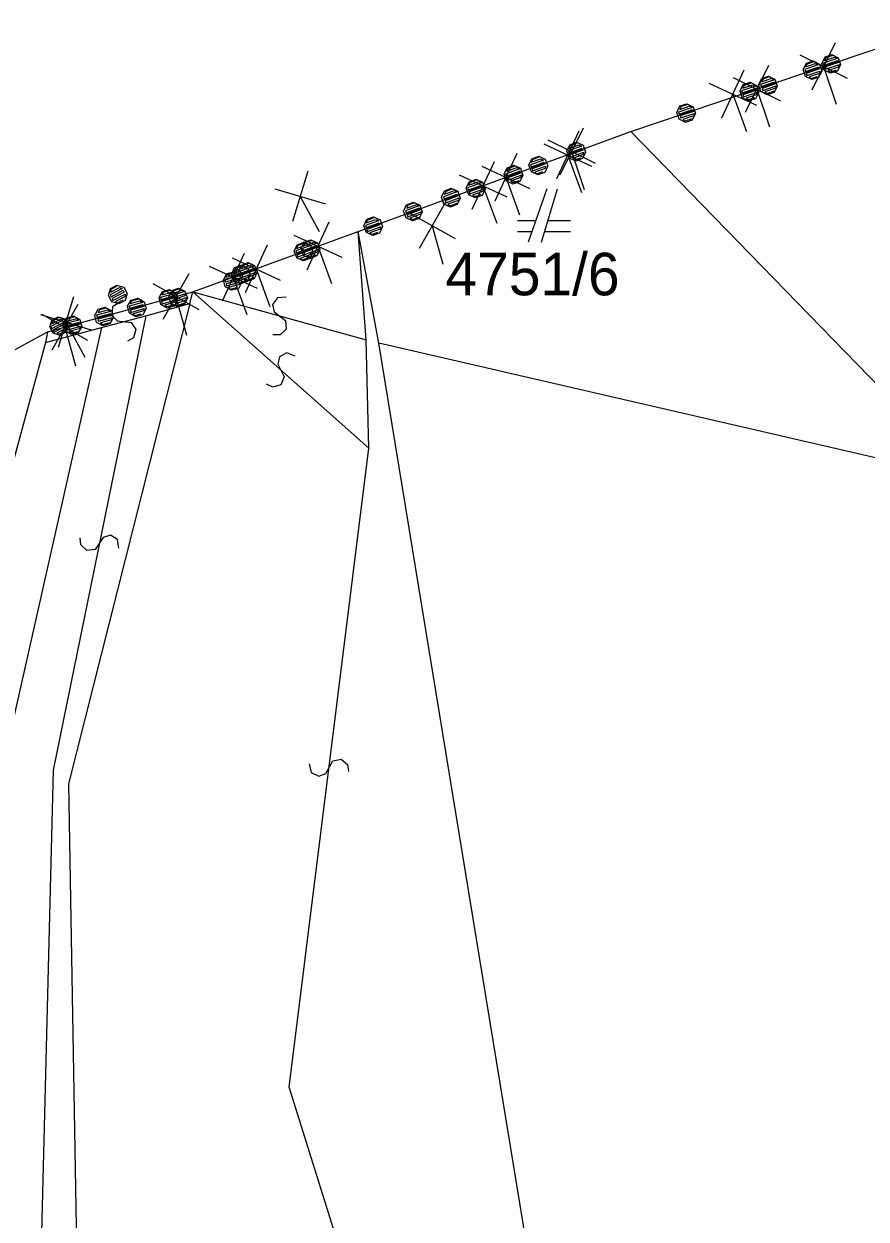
# Model space of a CAD drawing. Extents: x -266179 to -264727, y -1243225 to -1241702.
# Drawn here: x -265560.97 to -265529.31, y -1241755.71 to -1241710.75 of the extents above; entities that cross this region are included whole.
import ezdxf

# ---------------------------------------------------------------- set-up
doc = ezdxf.new("R2010")
doc.units = 0
for name, color, linetype in [('Vrstva 1', 7, 'Continuous'), ('Vrstva 19', 7, 'Continuous'), ('Vrstva 2', 7, 'Continuous'), ('Vrstva 21', 7, 'Continuous')]:
    doc.layers.add(name, color=color, linetype=linetype)

msp = doc.modelspace()

# ---------------------------------------------------------------- linework, layer by layer
at = {"layer": 'Vrstva 1'}
for p, q in [((-265538.16, -1241714.8), (-265526.18, -1241710.75)), ((-265548.41, -1241718.56), (-265538.16, -1241714.8)), ((-265538.16, -1241714.8), (-265525.44, -1241727.89)), ((-265541.32, -1241716.96), (-265542.02, -1241718.96)), ((-265541.52, -1241718.96), (-265540.92, -1241716.96)), ((-265541.74, -1241718.16), (-265542.42, -1241718.16)), ((-265540.42, -1241718.16), (-265541.28, -1241718.16)), ((-265554.62, -1241720.83), (-265548.41, -1241718.56)), ((-265547.63, -1241722.76), (-265548.41, -1241718.56)), ((-265542.42, -1241718.56), (-265541.88, -1241718.56)), ((-265541.4, -1241718.56), (-265540.42, -1241718.56)), ((-265560.08, -1241722.34), (-265554.62, -1241720.83)), ((-265563.8, -1241724.34), (-265560.08, -1241722.34)), ((-265525.44, -1241727.89), (-265547.63, -1241722.76)), ((-265540.94, -1241763.62), (-265547.63, -1241722.76))]:
    msp.add_line(p, q, dxfattribs=at)
at = {"layer": 'Vrstva 19'}
for p, q in [((-265538.16, -1241714.8), (-265526.18, -1241710.75)), ((-265548.41, -1241718.56), (-265538.16, -1241714.8)), ((-265554.62, -1241720.83), (-265548.41, -1241718.56)), ((-265560.08, -1241722.34), (-265554.62, -1241720.83)), ((-265563.8, -1241724.34), (-265560.08, -1241722.34))]:
    msp.add_line(p, q, dxfattribs=at)
for points in [[(-265530.602, -1241711.907), (-265530.361, -1241712.026), (-265530.275, -1241712.282), (-265530.394, -1241712.523), (-265530.65, -1241712.609), (-265530.891, -1241712.49), (-265530.977, -1241712.235), (-265530.858, -1241711.994), (-265530.602, -1241711.907), (-265530.599, -1241711.948), (-265530.826, -1241712.025), (-265530.876, -1241712.127), (-265530.498, -1241711.998), (-265530.396, -1241712.049), (-265530.927, -1241712.228), (-265530.901, -1241712.304), (-265530.371, -1241712.124), (-265530.345, -1241712.2), (-265530.875, -1241712.38), (-265530.85, -1241712.455), (-265530.319, -1241712.276), (-265530.369, -1241712.377), (-265530.748, -1241712.506), (-265530.647, -1241712.556), (-265530.42, -1241712.479)], [(-265531.3, -1241712.143), (-265531.059, -1241712.262), (-265530.972, -1241712.518), (-265531.091, -1241712.759), (-265531.347, -1241712.845), (-265531.588, -1241712.726), (-265531.675, -1241712.47), (-265531.555, -1241712.229), (-265531.3, -1241712.143), (-265531.325, -1241712.194), (-265531.552, -1241712.271), (-265531.583, -1241712.366), (-265531.223, -1241712.244), (-265531.122, -1241712.294), (-265531.614, -1241712.461), (-265531.589, -1241712.536), (-265531.096, -1241712.37), (-265531.071, -1241712.446), (-265531.563, -1241712.612), (-265531.547, -1241712.691), (-265531.054, -1241712.525), (-265531.067, -1241712.613), (-265531.455, -1241712.744), (-265531.382, -1241712.804), (-265531.155, -1241712.727)], [(-265533.677, -1241712.947), (-265533.437, -1241713.066), (-265533.35, -1241713.322), (-265533.469, -1241713.563), (-265533.725, -1241713.649), (-265533.966, -1241713.53), (-265534.052, -1241713.274), (-265533.933, -1241713.033), (-265533.677, -1241712.947), (-265533.674, -1241712.988), (-265533.901, -1241713.065), (-265533.952, -1241713.166), (-265533.573, -1241713.038), (-265533.471, -1241713.088), (-265534.002, -1241713.268), (-265533.976, -1241713.343), (-265533.446, -1241713.164), (-265533.42, -1241713.24), (-265533.951, -1241713.419), (-265533.925, -1241713.495), (-265533.394, -1241713.316), (-265533.445, -1241713.417), (-265533.823, -1241713.545), (-265533.722, -1241713.595), (-265533.495, -1241713.518)], [(-265532.98, -1241712.711), (-265532.739, -1241712.83), (-265532.653, -1241713.086), (-265532.772, -1241713.327), (-265533.028, -1241713.413), (-265533.269, -1241713.294), (-265533.355, -1241713.038), (-265533.236, -1241712.798), (-265532.98, -1241712.711), (-265532.958, -1241712.746), (-265533.185, -1241712.823), (-265533.235, -1241712.924), (-265532.856, -1241712.796), (-265532.774, -1241712.853), (-265533.286, -1241713.025), (-265533.26, -1241713.101), (-265532.758, -1241712.931), (-265532.723, -1241713.004), (-265533.225, -1241713.174), (-265533.199, -1241713.25), (-265532.697, -1241713.08), (-265532.719, -1241713.172), (-265533.126, -1241713.309), (-265533.034, -1241713.363), (-265532.769, -1241713.273)], [(-265536.055, -1241713.751), (-265535.814, -1241713.87), (-265535.728, -1241714.126), (-265535.847, -1241714.366), (-265536.103, -1241714.453), (-265536.344, -1241714.334), (-265536.43, -1241714.078), (-265536.311, -1241713.837), (-265536.055, -1241713.751), (-265536.033, -1241713.785), (-265536.26, -1241713.862), (-265536.31, -1241713.964), (-265535.932, -1241713.836), (-265535.849, -1241713.892), (-265536.361, -1241714.065), (-265536.335, -1241714.141), (-265535.833, -1241713.971), (-265535.798, -1241714.044), (-265536.3, -1241714.213), (-265536.274, -1241714.289), (-265535.772, -1241714.119), (-265535.794, -1241714.211), (-265536.201, -1241714.349), (-265536.109, -1241714.402), (-265535.844, -1241714.313)], [(-265540.195, -1241715.205), (-265539.951, -1241715.317), (-265539.858, -1241715.571), (-265539.971, -1241715.815), (-265540.225, -1241715.908), (-265540.468, -1241715.795), (-265540.562, -1241715.542), (-265540.449, -1241715.298), (-265540.195, -1241715.205), (-265540.219, -1241715.256), (-265540.444, -1241715.339), (-265540.473, -1241715.434), (-265540.116, -1241715.303), (-265540.014, -1241715.351), (-265540.502, -1241715.53), (-265540.474, -1241715.605), (-265539.986, -1241715.426), (-265539.959, -1241715.501), (-265540.447, -1241715.68), (-265540.428, -1241715.759), (-265539.94, -1241715.58), (-265539.95, -1241715.669), (-265540.335, -1241715.81), (-265540.261, -1241715.868), (-265540.035, -1241715.785)], [(-265542.551, -1241716.07), (-265542.308, -1241716.183), (-265542.214, -1241716.436), (-265542.327, -1241716.68), (-265542.581, -1241716.773), (-265542.825, -1241716.66), (-265542.918, -1241716.407), (-265542.805, -1241716.163), (-265542.551, -1241716.07), (-265542.547, -1241716.111), (-265542.772, -1241716.194), (-265542.82, -1241716.296), (-265542.444, -1241716.158), (-265542.342, -1241716.206), (-265542.867, -1241716.399), (-265542.84, -1241716.474), (-265542.314, -1241716.281), (-265542.286, -1241716.356), (-265542.812, -1241716.549), (-265542.785, -1241716.624), (-265542.259, -1241716.431), (-265542.306, -1241716.534), (-265542.682, -1241716.672), (-265542.579, -1241716.719), (-265542.354, -1241716.637)], [(-265541.62, -1241715.727), (-265541.376, -1241715.84), (-265541.283, -1241716.094), (-265541.396, -1241716.337), (-265541.65, -1241716.431), (-265541.894, -1241716.318), (-265541.987, -1241716.064), (-265541.874, -1241715.82), (-265541.62, -1241715.727), (-265541.644, -1241715.779), (-265541.869, -1241715.861), (-265541.898, -1241715.957), (-265541.541, -1241715.826), (-265541.439, -1241715.874), (-265541.927, -1241716.053), (-265541.899, -1241716.128), (-265541.411, -1241715.949), (-265541.384, -1241716.024), (-265541.872, -1241716.203), (-265541.853, -1241716.282), (-265541.365, -1241716.102), (-265541.375, -1241716.191), (-265541.76, -1241716.333), (-265541.686, -1241716.391), (-265541.46, -1241716.308)], [(-265543.976, -1241716.593), (-265543.733, -1241716.706), (-265543.639, -1241716.959), (-265543.752, -1241717.203), (-265544.006, -1241717.296), (-265544.25, -1241717.183), (-265544.343, -1241716.93), (-265544.23, -1241716.686), (-265543.976, -1241716.593), (-265543.972, -1241716.634), (-265544.197, -1241716.716), (-265544.245, -1241716.819), (-265543.869, -1241716.681), (-265543.767, -1241716.729), (-265544.292, -1241716.922), (-265544.265, -1241716.997), (-265543.739, -1241716.804), (-265543.712, -1241716.879), (-265544.237, -1241717.072), (-265544.21, -1241717.147), (-265543.684, -1241716.954), (-265543.731, -1241717.057), (-265544.107, -1241717.195), (-265544.004, -1241717.242), (-265543.779, -1241717.159)], [(-265544.907, -1241716.935), (-265544.664, -1241717.048), (-265544.571, -1241717.302), (-265544.683, -1241717.546), (-265544.937, -1241717.639), (-265545.181, -1241717.526), (-265545.274, -1241717.272), (-265545.161, -1241717.028), (-265544.907, -1241716.935), (-265544.884, -1241716.969), (-265545.11, -1241717.052), (-265545.157, -1241717.155), (-265544.782, -1241717.017), (-265544.698, -1241717.071), (-265545.205, -1241717.258), (-265545.177, -1241717.333), (-265544.68, -1241717.15), (-265544.643, -1241717.222), (-265545.14, -1241717.404), (-265545.112, -1241717.479), (-265544.615, -1241717.297), (-265544.634, -1241717.389), (-265545.038, -1241717.537), (-265544.945, -1241717.588), (-265544.682, -1241717.492)], [(-265546.333, -1241717.458), (-265546.089, -1241717.571), (-265545.996, -1241717.824), (-265546.108, -1241718.068), (-265546.362, -1241718.161), (-265546.606, -1241718.049), (-265546.699, -1241717.795), (-265546.586, -1241717.551), (-265546.333, -1241717.458), (-265546.309, -1241717.492), (-265546.535, -1241717.575), (-265546.582, -1241717.678), (-265546.207, -1241717.54), (-265546.123, -1241717.594), (-265546.63, -1241717.78), (-265546.602, -1241717.855), (-265546.105, -1241717.673), (-265546.068, -1241717.744), (-265546.565, -1241717.927), (-265546.538, -1241718.002), (-265546.04, -1241717.819), (-265546.059, -1241717.912), (-265546.463, -1241718.06), (-265546.37, -1241718.111), (-265546.107, -1241718.014)], [(-265547.826, -1241718.007), (-265547.582, -1241718.12), (-265547.49, -1241718.374), (-265547.603, -1241718.618), (-265547.857, -1241718.71), (-265548.1, -1241718.597), (-265548.193, -1241718.343), (-265548.08, -1241718.1), (-265547.826, -1241718.007), (-265547.85, -1241718.058), (-265548.075, -1241718.141), (-265548.104, -1241718.236), (-265547.747, -1241718.106), (-265547.645, -1241718.154), (-265548.133, -1241718.332), (-265548.106, -1241718.407), (-265547.617, -1241718.229), (-265547.59, -1241718.304), (-265548.078, -1241718.482), (-265548.06, -1241718.561), (-265547.572, -1241718.383), (-265547.582, -1241718.472), (-265547.967, -1241718.612), (-265547.893, -1241718.67), (-265547.667, -1241718.588)], [(-265550.445, -1241718.964), (-265550.201, -1241719.078), (-265550.109, -1241719.331), (-265550.222, -1241719.575), (-265550.475, -1241719.668), (-265550.719, -1241719.554), (-265550.812, -1241719.301), (-265550.698, -1241719.057), (-265550.445, -1241718.964), (-265550.469, -1241719.016), (-265550.694, -1241719.098), (-265550.723, -1241719.194), (-265550.366, -1241719.063), (-265550.263, -1241719.111), (-265550.752, -1241719.289), (-265550.724, -1241719.365), (-265550.236, -1241719.186), (-265550.209, -1241719.261), (-265550.697, -1241719.44), (-265550.679, -1241719.518), (-265550.191, -1241719.34), (-265550.201, -1241719.429), (-265550.586, -1241719.569), (-265550.511, -1241719.627), (-265550.286, -1241719.545)], [(-265550.184, -1241718.868), (-265549.94, -1241718.981), (-265549.848, -1241719.235), (-265549.961, -1241719.478), (-265550.215, -1241719.571), (-265550.458, -1241719.458), (-265550.551, -1241719.204), (-265550.438, -1241718.96), (-265550.184, -1241718.868), (-265550.18, -1241718.909), (-265550.405, -1241718.991), (-265550.453, -1241719.094), (-265550.077, -1241718.957), (-265549.974, -1241719.004), (-265550.5, -1241719.196), (-265550.473, -1241719.271), (-265549.947, -1241719.079), (-265549.92, -1241719.155), (-265550.446, -1241719.347), (-265550.418, -1241719.422), (-265549.892, -1241719.23), (-265549.94, -1241719.332), (-265550.316, -1241719.469), (-265550.213, -1241719.517), (-265549.988, -1241719.435)], [(-265552.542, -1241719.728), (-265552.298, -1241719.842), (-265552.206, -1241720.095), (-265552.319, -1241720.339), (-265552.572, -1241720.432), (-265552.816, -1241720.318), (-265552.909, -1241720.065), (-265552.795, -1241719.821), (-265552.542, -1241719.728), (-265552.519, -1241719.763), (-265552.744, -1241719.845), (-265552.792, -1241719.947), (-265552.416, -1241719.81), (-265552.332, -1241719.865), (-265552.839, -1241720.05), (-265552.812, -1241720.125), (-265552.314, -1241719.943), (-265552.277, -1241720.015), (-265552.775, -1241720.197), (-265552.748, -1241720.272), (-265552.25, -1241720.09), (-265552.269, -1241720.183), (-265552.673, -1241720.33), (-265552.58, -1241720.381), (-265552.317, -1241720.285)], [(-265553.081, -1241720.072), (-265552.848, -1241720.204), (-265552.776, -1241720.465), (-265552.908, -1241720.698), (-265553.168, -1241720.77), (-265553.402, -1241720.638), (-265553.474, -1241720.378), (-265553.342, -1241720.144), (-265553.081, -1241720.072), (-265553.109, -1241720.121), (-265553.341, -1241720.185), (-265553.377, -1241720.278), (-265553.011, -1241720.177), (-265552.912, -1241720.233), (-265553.414, -1241720.371), (-265553.392, -1241720.449), (-265552.891, -1241720.31), (-265552.87, -1241720.387), (-265553.371, -1241720.526), (-265553.359, -1241720.605), (-265552.858, -1241720.467), (-265552.875, -1241720.554), (-265553.27, -1241720.664), (-265553.201, -1241720.728), (-265552.97, -1241720.664)], [(-265552.803, -1241719.825), (-265552.559, -1241719.938), (-265552.466, -1241720.192), (-265552.58, -1241720.436), (-265552.833, -1241720.528), (-265553.077, -1241720.415), (-265553.17, -1241720.161), (-265553.056, -1241719.918), (-265552.803, -1241719.825), (-265552.798, -1241719.866), (-265553.024, -1241719.948), (-265553.071, -1241720.051), (-265552.696, -1241719.914), (-265552.593, -1241719.961), (-265553.119, -1241720.153), (-265553.092, -1241720.229), (-265552.566, -1241720.037), (-265552.538, -1241720.112), (-265553.064, -1241720.304), (-265553.037, -1241720.379), (-265552.511, -1241720.187), (-265552.558, -1241720.289), (-265552.934, -1241720.427), (-265552.832, -1241720.474), (-265552.606, -1241720.392)], [(-265557.477, -1241720.578), (-265557.22, -1241720.656), (-265557.092, -1241720.894), (-265557.17, -1241721.151), (-265557.408, -1241721.279), (-265557.665, -1241721.201), (-265557.793, -1241720.963), (-265557.715, -1241720.706), (-265557.477, -1241720.578), (-265557.494, -1241720.632), (-265557.705, -1241720.746), (-265557.72, -1241720.845), (-265557.385, -1241720.665), (-265557.277, -1241720.698), (-265557.735, -1241720.944), (-265557.697, -1241721.014), (-265557.239, -1241720.768), (-265557.201, -1241720.839), (-265557.659, -1241721.085), (-265557.63, -1241721.16), (-265557.172, -1241720.914), (-265557.17, -1241721.003), (-265557.531, -1241721.197), (-265557.449, -1241721.244), (-265557.237, -1241721.131)], [(-265556.681, -1241721.068), (-265556.448, -1241721.2), (-265556.376, -1241721.46), (-265556.508, -1241721.694), (-265556.768, -1241721.766), (-265557.002, -1241721.634), (-265557.074, -1241721.373), (-265556.942, -1241721.14), (-265556.681, -1241721.068), (-265556.709, -1241721.117), (-265556.941, -1241721.181), (-265556.977, -1241721.274), (-265556.611, -1241721.173), (-265556.512, -1241721.228), (-265557.013, -1241721.367), (-265556.992, -1241721.444), (-265556.491, -1241721.305), (-265556.47, -1241721.382), (-265556.971, -1241721.521), (-265556.959, -1241721.601), (-265556.458, -1241721.462), (-265556.475, -1241721.55), (-265556.87, -1241721.659), (-265556.801, -1241721.723), (-265556.569, -1241721.659)], [(-265555.5, -1241720.741), (-265555.267, -1241720.874), (-265555.195, -1241721.134), (-265555.327, -1241721.368), (-265555.587, -1241721.44), (-265555.821, -1241721.307), (-265555.893, -1241721.047), (-265555.761, -1241720.813), (-265555.5, -1241720.741), (-265555.499, -1241720.783), (-265555.731, -1241720.847), (-265555.787, -1241720.945), (-265555.401, -1241720.838), (-265555.303, -1241720.894), (-265555.842, -1241721.044), (-265555.821, -1241721.121), (-265555.281, -1241720.971), (-265555.26, -1241721.048), (-265555.8, -1241721.198), (-265555.778, -1241721.275), (-265555.239, -1241721.126), (-265555.294, -1241721.224), (-265555.68, -1241721.331), (-265555.581, -1241721.386), (-265555.35, -1241721.322)], [(-265555.16, -1241720.686), (-265554.917, -1241720.799), (-265554.824, -1241721.053), (-265554.937, -1241721.296), (-265555.191, -1241721.389), (-265555.435, -1241721.276), (-265555.527, -1241721.022), (-265555.414, -1241720.778), (-265555.16, -1241720.686), (-265555.137, -1241720.72), (-265555.363, -1241720.802), (-265555.41, -1241720.905), (-265555.035, -1241720.768), (-265554.951, -1241720.822), (-265555.458, -1241721.007), (-265555.431, -1241721.082), (-265554.933, -1241720.901), (-265554.896, -1241720.972), (-265555.394, -1241721.154), (-265555.366, -1241721.229), (-265554.869, -1241721.048), (-265554.888, -1241721.14), (-265555.292, -1241721.287), (-265555.199, -1241721.338), (-265554.936, -1241721.242)], [(-265557.92, -1241721.411), (-265557.686, -1241721.543), (-265557.614, -1241721.804), (-265557.746, -1241722.037), (-265558.006, -1241722.109), (-265558.24, -1241721.977), (-265558.312, -1241721.717), (-265558.18, -1241721.483), (-265557.92, -1241721.411), (-265557.899, -1241721.447), (-265558.131, -1241721.511), (-265558.186, -1241721.609), (-265557.801, -1241721.503), (-265557.722, -1241721.564), (-265558.242, -1241721.708), (-265558.221, -1241721.785), (-265557.71, -1241721.643), (-265557.679, -1241721.718), (-265558.19, -1241721.859), (-265558.168, -1241721.936), (-265557.658, -1241721.795), (-265557.684, -1241721.885), (-265558.099, -1241722), (-265558.01, -1241722.059), (-265557.74, -1241721.984)], [(-265559.688, -1241721.766), (-265559.431, -1241721.844), (-265559.303, -1241722.082), (-265559.381, -1241722.339), (-265559.619, -1241722.467), (-265559.876, -1241722.389), (-265560.004, -1241722.151), (-265559.926, -1241721.894), (-265559.688, -1241721.766), (-265559.678, -1241721.806), (-265559.89, -1241721.92), (-265559.922, -1241722.028), (-265559.57, -1241721.839), (-265559.462, -1241721.871), (-265559.955, -1241722.136), (-265559.917, -1241722.207), (-265559.424, -1241721.942), (-265559.386, -1241722.012), (-265559.879, -1241722.277), (-265559.841, -1241722.348), (-265559.348, -1241722.083), (-265559.381, -1241722.191), (-265559.733, -1241722.38), (-265559.625, -1241722.413), (-265559.413, -1241722.3)], [(-265559.1, -1241721.737), (-265558.867, -1241721.869), (-265558.795, -1241722.13), (-265558.927, -1241722.363), (-265559.187, -1241722.436), (-265559.421, -1241722.303), (-265559.493, -1241722.043), (-265559.361, -1241721.809), (-265559.1, -1241721.737), (-265559.099, -1241721.778), (-265559.331, -1241721.842), (-265559.386, -1241721.941), (-265559.001, -1241721.834), (-265558.902, -1241721.89), (-265559.442, -1241722.039), (-265559.421, -1241722.116), (-265558.881, -1241721.967), (-265558.86, -1241722.044), (-265559.4, -1241722.193), (-265559.378, -1241722.27), (-265558.838, -1241722.121), (-265558.894, -1241722.22), (-265559.28, -1241722.326), (-265559.181, -1241722.382), (-265558.95, -1241722.318)]]:
    msp.add_lwpolyline(points, dxfattribs=at)
at = {"layer": 'Vrstva 2'}
for p, q in [((-265548.11, -1241722.64), (-265548.41, -1241718.56)), ((-265554.74, -1241721.27), (-265554.62, -1241720.83)), ((-265554.62, -1241720.83), (-265548.11, -1241722.64)), ((-265554.62, -1241720.83), (-265548.01, -1241726.71)), ((-265554.74, -1241721.27), (-265559.29, -1241739.34)), ((-265556.39, -1241721.73), (-265554.74, -1241721.27)), ((-265556.39, -1241721.73), (-265559.87, -1241738.82)), ((-265558.06, -1241722.17), (-265556.39, -1241721.73)), ((-265558.06, -1241722.17), (-265561.83, -1241738.94)), ((-265560.16, -1241722.73), (-265558.06, -1241722.17)), ((-265560.08, -1241722.34), (-265560.16, -1241722.73)), ((-265560.16, -1241722.73), (-265564.1, -1241737.23)), ((-265548.01, -1241726.71), (-265548.11, -1241722.64)), ((-265551, -1241750.75), (-265548.01, -1241726.71)), ((-265559.87, -1241738.82), (-265560.67, -1241770.67)), ((-265559.29, -1241739.34), (-265558.98, -1241758.01)), ((-265543.76, -1241773.86), (-265551, -1241750.75))]:
    msp.add_line(p, q, dxfattribs=at)
for points in [[(-265551.116, -1241721.026), (-265551.444, -1241721.049), (-265551.63, -1241721.308), (-265551.562, -1241721.587), (-265551.134, -1241721.913), (-265551.118, -1241722.229), (-265551.345, -1241722.446), (-265551.614, -1241722.444)], [(-265557.368, -1241721.212), (-265557.64, -1241721.398), (-265557.67, -1241721.716), (-265557.47, -1241721.922), (-265556.936, -1241721.987), (-265556.763, -1241722.252), (-265556.848, -1241722.554), (-265557.082, -1241722.688)], [(-265550.779, -1241723.243), (-265551.084, -1241723.119), (-265551.365, -1241723.27), (-265551.427, -1241723.55), (-265551.186, -1241724.032), (-265551.311, -1241724.322), (-265551.61, -1241724.418), (-265551.851, -1241724.297)], [(-265557.405, -1241730.473), (-265557.451, -1241730.148), (-265557.723, -1241729.98), (-265557.996, -1241730.068), (-265558.292, -1241730.518), (-265558.605, -1241730.556), (-265558.838, -1241730.345), (-265558.855, -1241730.077)], [(-265550.243, -1241738.588), (-265550.172, -1241738.909), (-265549.888, -1241739.055), (-265549.623, -1241738.947), (-265549.363, -1241738.476), (-265549.052, -1241738.413), (-265548.804, -1241738.606), (-265548.767, -1241738.872)]]:
    msp.add_lwpolyline(points, dxfattribs=at)
at = {"layer": 'Vrstva 21'}
for p, q in [((-265538.16, -1241714.8), (-265526.18, -1241710.75)), ((-265530.478, -1241711.464), (-265531.356, -1241713.239)), ((-265531.804, -1241711.912), (-265530.029, -1241712.79)), ((-265533.913, -1241712.494), (-265534.744, -1241714.291)), ((-265532.984, -1241712.311), (-265533.862, -1241714.086)), ((-265530.917, -1241712.351), (-265530.436, -1241713.772)), ((-265535.227, -1241712.976), (-265533.43, -1241713.808)), ((-265534.311, -1241712.76), (-265532.536, -1241713.638)), ((-265534.328, -1241713.392), (-265533.811, -1241714.8)), ((-265533.423, -1241713.199), (-265532.943, -1241714.62)), ((-265540.113, -1241714.785), (-265540.948, -1241716.58)), ((-265539.951, -1241714.667), (-265540.829, -1241716.441)), ((-265548.41, -1241718.56), (-265538.16, -1241714.8)), ((-265541.277, -1241715.115), (-265539.503, -1241715.993)), ((-265542.439, -1241715.622), (-265543.271, -1241717.418)), ((-265541.429, -1241715.265), (-265539.633, -1241716.1)), ((-265540.531, -1241715.682), (-265540.017, -1241717.091)), ((-265540.39, -1241715.554), (-265539.91, -1241716.975)), ((-265543.299, -1241715.942), (-265544.131, -1241717.738)), ((-265543.753, -1241716.104), (-265541.956, -1241716.936)), ((-265550.302, -1241716.29), (-265550.873, -1241718.186)), ((-265544.614, -1241716.424), (-265542.817, -1241717.256)), ((-265542.855, -1241716.52), (-265542.338, -1241717.928)), ((-265551.536, -1241716.953), (-265549.64, -1241717.524)), ((-265543.715, -1241716.84), (-265543.198, -1241718.248)), ((-265550.588, -1241717.238), (-265549.878, -1241718.56)), ((-265545.135, -1241717.479), (-265546.111, -1241719.202)), ((-265546.484, -1241717.853), (-265544.762, -1241718.829)), ((-265549.507, -1241718.214), (-265550.342, -1241720.009)), ((-265545.623, -1241718.341), (-265545.223, -1241719.786)), ((-265554.62, -1241720.83), (-265548.41, -1241718.56)), ((-265550.822, -1241718.694), (-265549.027, -1241719.529)), ((-265551.826, -1241719.069), (-265552.657, -1241720.866)), ((-265549.925, -1241719.111), (-265549.41, -1241720.52)), ((-265552.688, -1241719.381), (-265553.523, -1241721.176)), ((-265553.14, -1241719.552), (-265551.343, -1241720.384)), ((-265554.773, -1241720.147), (-265555.749, -1241721.869)), ((-265554.003, -1241719.861), (-265552.208, -1241720.696)), ((-265552.242, -1241719.968), (-265551.725, -1241721.376)), ((-265556.122, -1241720.52), (-265554.399, -1241721.496)), ((-265553.105, -1241720.279), (-265552.591, -1241721.688)), ((-265560.08, -1241722.34), (-265554.62, -1241720.83)), ((-265559.111, -1241721.023), (-265559.682, -1241722.919)), ((-265555.261, -1241721.008), (-265554.861, -1241722.454)), ((-265558.951, -1241721.301), (-265559.927, -1241723.023)), ((-265560.345, -1241721.686), (-265558.449, -1241722.256)), ((-265560.301, -1241721.674), (-265558.578, -1241722.65)), ((-265559.397, -1241721.971), (-265558.687, -1241723.292)), ((-265563.8, -1241724.34), (-265560.08, -1241722.34)), ((-265559.439, -1241722.162), (-265559.039, -1241723.608))]:
    msp.add_line(p, q, dxfattribs=at)

# ---------------------------------------------------------------- texts
at = {"layer": 'Vrstva 1'}
msp.add_text('4751/6', height=1.6, dxfattribs=at).set_placement((-265545.124, -1241720.96))

doc.saveas('drawing.dxf')
